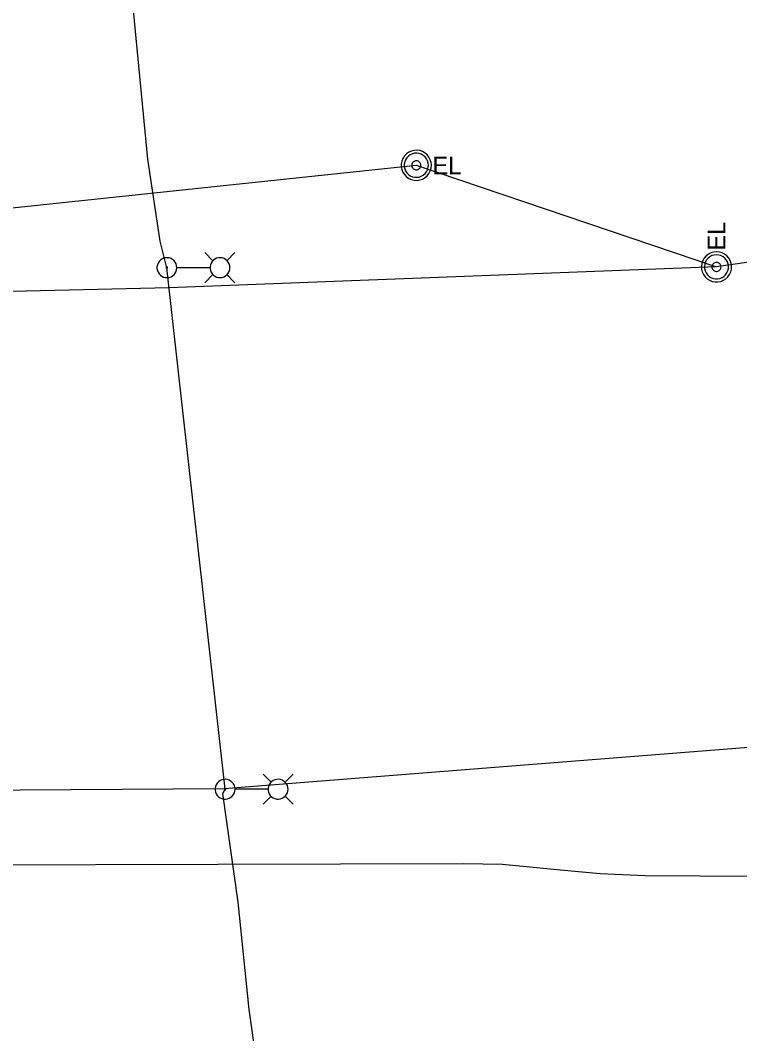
# Model space of a CAD drawing. Extents: x 600849 to 606371, y 330010 to 403088.
# Drawn here: x 604206.6 to 604364.1, y 339253 to 339474.6 of the extents above; entities that cross this region are included whole.
import ezdxf

# ---------------------------------------------------------------- set-up
doc = ezdxf.new("R2010")
doc.units = 0
for name, color, linetype in [('E_LTG', 7, 'Continuous'), ('E_LTG_CID', 7, 'Continuous'), ('E_SIG_Conduit', 7, 'Continuous'), ('E_UTL_E', 7, 'Continuous'), ('E_UTL_T_UG', 7, 'Continuous')]:
    doc.layers.add(name, color=color, linetype=linetype)

msp = doc.modelspace()

# ---------------------------------------------------------------- linework, layer by layer
at = {"layer": 'E_LTG'}
for points in [[(604240.88, 339420.47), (604240.84, 339420.89), (604240.73, 339421.28), (604240.54, 339421.65), (604240.28, 339421.98), (604239.97, 339422.25), (604239.61, 339422.45), (604239.22, 339422.59), (604238.81, 339422.65), (604238.4, 339422.63), (604238, 339422.53), (604237.62, 339422.36), (604237.28, 339422.12), (604237, 339421.82), (604236.77, 339421.47), (604236.62, 339421.09), (604236.54, 339420.68), (604236.54, 339420.27), (604236.62, 339419.86), (604236.77, 339419.48), (604237, 339419.13), (604237.28, 339418.83), (604237.62, 339418.59), (604238, 339418.42), (604238.4, 339418.32), (604238.81, 339418.3), (604239.22, 339418.36), (604239.61, 339418.5), (604239.97, 339418.7), (604240.28, 339418.97), (604240.54, 339419.3), (604240.73, 339419.67), (604240.84, 339420.06), (604240.88, 339420.47)], [(604248.79, 339422), (604247.01, 339423.77)], [(604252.49, 339420.47), (604252.45, 339420.89), (604252.33, 339421.28), (604252.14, 339421.65), (604251.89, 339421.98), (604251.57, 339422.25), (604251.22, 339422.45), (604250.82, 339422.59), (604250.42, 339422.65), (604250, 339422.63), (604249.6, 339422.53), (604249.22, 339422.36), (604248.89, 339422.12), (604248.6, 339421.82), (604248.38, 339421.47), (604248.22, 339421.09), (604248.15, 339420.68), (604248.15, 339420.27), (604248.22, 339419.86), (604248.38, 339419.48), (604248.6, 339419.13), (604248.89, 339418.83), (604249.22, 339418.59), (604249.6, 339418.42), (604250, 339418.32), (604250.42, 339418.3), (604250.82, 339418.36), (604251.22, 339418.5), (604251.57, 339418.7), (604251.89, 339418.97), (604252.14, 339419.3), (604252.33, 339419.67), (604252.45, 339420.06), (604252.49, 339420.47)], [(604251.84, 339422), (604253.61, 339423.77)], [(604238.87, 339420.47), (604238.87, 339420.51), (604238.86, 339420.54), (604238.85, 339420.56), (604238.83, 339420.59), (604238.8, 339420.61), (604238.78, 339420.63), (604238.75, 339420.64), (604238.72, 339420.64), (604238.68, 339420.64), (604238.65, 339420.63), (604238.63, 339420.62), (604238.6, 339420.6), (604238.58, 339420.58), (604238.56, 339420.55), (604238.55, 339420.52), (604238.54, 339420.49), (604238.54, 339420.46), (604238.55, 339420.43), (604238.56, 339420.4), (604238.58, 339420.37), (604238.6, 339420.35), (604238.63, 339420.33), (604238.65, 339420.32), (604238.68, 339420.31), (604238.72, 339420.31), (604238.75, 339420.31), (604238.78, 339420.32), (604238.8, 339420.34), (604238.83, 339420.36), (604238.85, 339420.38), (604238.86, 339420.41), (604238.87, 339420.44), (604238.87, 339420.47)], [(604248.1, 339420.47), (604240.92, 339420.47)], [(604248.79, 339418.95), (604247.01, 339417.17)], [(604251.84, 339418.95), (604253.61, 339417.17)], [(604261.53, 339307.94), (604259.75, 339309.72)], [(604264.58, 339307.94), (604266.35, 339309.72)], [(604253.62, 339306.42), (604253.58, 339306.83), (604253.47, 339307.23), (604253.28, 339307.59), (604253.02, 339307.92), (604252.71, 339308.19), (604252.35, 339308.4), (604251.96, 339308.53), (604251.55, 339308.59), (604251.14, 339308.57), (604250.73, 339308.47), (604250.36, 339308.3), (604250.02, 339308.06), (604249.74, 339307.76), (604249.51, 339307.41), (604249.36, 339307.03), (604249.28, 339306.62), (604249.28, 339306.21), (604249.36, 339305.8), (604249.51, 339305.42), (604249.74, 339305.07), (604250.02, 339304.77), (604250.36, 339304.53), (604250.73, 339304.36), (604251.14, 339304.26), (604251.55, 339304.24), (604251.96, 339304.3), (604252.35, 339304.44), (604252.71, 339304.65), (604253.02, 339304.92), (604253.28, 339305.24), (604253.47, 339305.61), (604253.58, 339306.01), (604253.62, 339306.42)], [(604251.61, 339306.42), (604251.61, 339306.45), (604251.6, 339306.48), (604251.59, 339306.51), (604251.57, 339306.53), (604251.54, 339306.55), (604251.52, 339306.57), (604251.49, 339306.58), (604251.45, 339306.58), (604251.42, 339306.58), (604251.39, 339306.57), (604251.36, 339306.56), (604251.34, 339306.54), (604251.32, 339306.52), (604251.3, 339306.49), (604251.29, 339306.46), (604251.28, 339306.43), (604251.28, 339306.4), (604251.29, 339306.37), (604251.3, 339306.34), (604251.32, 339306.31), (604251.34, 339306.29), (604251.36, 339306.27), (604251.39, 339306.26), (604251.42, 339306.25), (604251.45, 339306.25), (604251.49, 339306.26), (604251.52, 339306.27), (604251.54, 339306.28), (604251.57, 339306.3), (604251.59, 339306.33), (604251.6, 339306.36), (604251.61, 339306.39), (604251.61, 339306.42)], [(604265.23, 339306.42), (604265.19, 339306.83), (604265.07, 339307.23), (604264.88, 339307.59), (604264.62, 339307.92), (604264.31, 339308.19), (604263.95, 339308.4), (604263.56, 339308.53), (604263.15, 339308.59), (604262.74, 339308.57), (604262.34, 339308.47), (604261.96, 339308.3), (604261.63, 339308.06), (604261.34, 339307.76), (604261.12, 339307.41), (604260.96, 339307.03), (604260.88, 339306.62), (604260.88, 339306.21), (604260.96, 339305.8), (604261.12, 339305.42), (604261.34, 339305.07), (604261.63, 339304.77), (604261.96, 339304.53), (604262.34, 339304.36), (604262.74, 339304.26), (604263.15, 339304.24), (604263.56, 339304.3), (604263.95, 339304.44), (604264.31, 339304.65), (604264.62, 339304.92), (604264.88, 339305.24), (604265.07, 339305.61), (604265.19, 339306.01), (604265.23, 339306.42)], [(604260.84, 339306.42), (604253.66, 339306.42)], [(604261.53, 339304.9), (604259.75, 339303.12)], [(604264.58, 339304.9), (604266.35, 339303.12)]]:
    msp.add_lwpolyline(points, dxfattribs=at)
at = {"layer": 'E_LTG_CID'}
for p, q in [((604358.97, 339420.64), (604239.21, 339416.05)), ((604239.21, 339416.05), (604118.8, 339413.36))]:
    msp.add_line(p, q, dxfattribs=at)
for points in [[(604261.47, 339224.9), (604256.72, 339258.28), (604254.32, 339281.75), (604250.97, 339305.49), (604251.45, 339306.42), (604238.71, 339420.47), (604237.24, 339426.25), (604234.52, 339444.22), (604230.44, 339486.61), (604231.7, 339492.82), (604230.94, 339501.36), (604228.37, 339512.31), (604225.32, 339542.85), (604222.08, 339583.91), (604218.71, 339625.02), (604215.92, 339665.65), (604212.88, 339707.8)], [(604128.43, 339305.76), (604251.21, 339306.56), (604373.42, 339316.22), (604373.42, 339316.22)]]:
    msp.add_lwpolyline(points, dxfattribs=at)
at = {"layer": 'E_SIG_Conduit'}
for p in [(604293.28, 339442.86), (604406.95, 339427.62)]:
    msp.add_line(p, (604358.97, 339420.64), dxfattribs=at)
msp.add_lwpolyline([(604187.49, 339431.73), (604293.28, 339442.86)], dxfattribs=at)
at = {"layer": 'E_UTL_E'}
for points in [[(604296.58, 339442.86), (604296.52, 339443.49), (604296.34, 339444.09), (604296.06, 339444.65), (604295.67, 339445.14), (604295.19, 339445.55), (604294.65, 339445.87), (604294.06, 339446.07), (604293.44, 339446.16), (604292.81, 339446.13), (604292.2, 339445.98), (604291.63, 339445.72), (604291.12, 339445.36), (604290.69, 339444.9), (604290.35, 339444.38), (604290.11, 339443.79), (604290, 339443.18), (604290, 339442.55), (604290.11, 339441.93), (604290.35, 339441.35), (604290.69, 339440.82), (604291.12, 339440.37), (604291.63, 339440.01), (604292.2, 339439.75), (604292.81, 339439.6), (604293.44, 339439.57), (604294.06, 339439.66), (604294.65, 339439.86), (604295.19, 339440.18), (604295.67, 339440.59), (604296.06, 339441.08), (604296.34, 339441.64), (604296.52, 339442.24), (604296.58, 339442.86)], [(604296.58, 339442.86), (604296.52, 339443.49), (604296.34, 339444.09), (604296.06, 339444.65), (604295.67, 339445.14), (604295.19, 339445.55), (604294.65, 339445.87), (604294.06, 339446.07), (604293.44, 339446.16), (604292.81, 339446.13), (604292.2, 339445.98), (604291.63, 339445.72), (604291.12, 339445.36), (604290.69, 339444.9), (604290.35, 339444.38), (604290.11, 339443.79), (604290, 339443.18), (604290, 339442.55), (604290.11, 339441.93), (604290.35, 339441.35), (604290.69, 339440.82), (604291.12, 339440.37), (604291.63, 339440.01), (604292.2, 339439.75), (604292.81, 339439.6), (604293.44, 339439.57), (604294.06, 339439.66), (604294.65, 339439.86), (604295.19, 339440.18), (604295.67, 339440.59), (604296.06, 339441.08), (604296.34, 339441.64), (604296.52, 339442.24), (604296.58, 339442.86)], [(604295.92, 339442.86), (604295.87, 339443.36), (604295.73, 339443.85), (604295.5, 339444.29), (604295.19, 339444.69), (604294.81, 339445.01), (604294.38, 339445.27), (604293.9, 339445.43), (604293.41, 339445.5), (604292.9, 339445.48), (604292.42, 339445.36), (604291.96, 339445.15), (604291.55, 339444.86), (604291.2, 339444.5), (604290.93, 339444.07), (604290.75, 339443.61), (604290.65, 339443.12), (604290.65, 339442.61), (604290.75, 339442.12), (604290.93, 339441.65), (604291.2, 339441.23), (604291.55, 339440.87), (604291.96, 339440.58), (604292.42, 339440.37), (604292.9, 339440.25), (604293.41, 339440.23), (604293.9, 339440.3), (604294.38, 339440.46), (604294.81, 339440.71), (604295.19, 339441.04), (604295.5, 339441.44), (604295.73, 339441.88), (604295.87, 339442.36), (604295.92, 339442.86)], [(604295.92, 339442.86), (604295.87, 339443.36), (604295.73, 339443.85), (604295.5, 339444.29), (604295.19, 339444.69), (604294.81, 339445.01), (604294.38, 339445.27), (604293.9, 339445.43), (604293.41, 339445.5), (604292.9, 339445.48), (604292.42, 339445.36), (604291.96, 339445.15), (604291.55, 339444.86), (604291.2, 339444.5), (604290.93, 339444.07), (604290.75, 339443.61), (604290.65, 339443.12), (604290.65, 339442.61), (604290.75, 339442.12), (604290.93, 339441.65), (604291.2, 339441.23), (604291.55, 339440.87), (604291.96, 339440.58), (604292.42, 339440.37), (604292.9, 339440.25), (604293.41, 339440.23), (604293.9, 339440.3), (604294.38, 339440.46), (604294.81, 339440.71), (604295.19, 339441.04), (604295.5, 339441.44), (604295.73, 339441.88), (604295.87, 339442.36), (604295.92, 339442.86)], [(604294.27, 339442.86), (604294.25, 339443.05), (604294.2, 339443.23), (604294.11, 339443.4), (604294, 339443.55), (604293.85, 339443.67), (604293.69, 339443.76), (604293.51, 339443.83), (604293.33, 339443.85), (604293.14, 339443.84), (604292.96, 339443.8), (604292.79, 339443.72), (604292.63, 339443.61), (604292.5, 339443.48), (604292.4, 339443.32), (604292.33, 339443.14), (604292.29, 339442.96), (604292.29, 339442.77), (604292.33, 339442.59), (604292.4, 339442.41), (604292.5, 339442.25), (604292.63, 339442.12), (604292.79, 339442.01), (604292.96, 339441.93), (604293.14, 339441.88), (604293.33, 339441.88), (604293.51, 339441.9), (604293.69, 339441.96), (604293.85, 339442.06), (604294, 339442.18), (604294.11, 339442.33), (604294.2, 339442.5), (604294.25, 339442.68), (604294.27, 339442.86)], [(604294.27, 339442.86), (604294.25, 339443.05), (604294.2, 339443.23), (604294.11, 339443.4), (604294, 339443.55), (604293.85, 339443.67), (604293.69, 339443.76), (604293.51, 339443.83), (604293.33, 339443.85), (604293.14, 339443.84), (604292.96, 339443.8), (604292.79, 339443.72), (604292.63, 339443.61), (604292.5, 339443.48), (604292.4, 339443.32), (604292.33, 339443.14), (604292.29, 339442.96), (604292.29, 339442.77), (604292.33, 339442.59), (604292.4, 339442.41), (604292.5, 339442.25), (604292.63, 339442.12), (604292.79, 339442.01), (604292.96, 339441.93), (604293.14, 339441.88), (604293.33, 339441.88), (604293.51, 339441.9), (604293.69, 339441.96), (604293.85, 339442.06), (604294, 339442.18), (604294.11, 339442.33), (604294.2, 339442.5), (604294.25, 339442.68), (604294.27, 339442.86)], [(604358.97, 339423.95), (604358.35, 339423.89), (604357.75, 339423.71), (604357.19, 339423.42), (604356.69, 339423.03), (604356.28, 339422.56), (604355.97, 339422.02), (604355.77, 339421.42), (604355.68, 339420.8), (604355.71, 339420.18), (604355.85, 339419.57), (604356.11, 339419), (604356.48, 339418.48), (604356.93, 339418.05), (604357.46, 339417.71), (604358.04, 339417.48), (604358.66, 339417.36), (604359.29, 339417.36), (604359.9, 339417.48), (604360.48, 339417.71), (604361.01, 339418.05), (604361.47, 339418.48), (604361.83, 339419), (604362.09, 339419.57), (604362.24, 339420.18), (604362.27, 339420.8), (604362.18, 339421.42), (604361.97, 339422.02), (604361.66, 339422.56), (604361.25, 339423.03), (604360.76, 339423.42), (604360.2, 339423.71), (604359.6, 339423.89), (604358.97, 339423.95)], [(604358.97, 339423.95), (604358.35, 339423.89), (604357.75, 339423.71), (604357.19, 339423.42), (604356.69, 339423.03), (604356.28, 339422.56), (604355.97, 339422.02), (604355.77, 339421.42), (604355.68, 339420.8), (604355.71, 339420.18), (604355.85, 339419.57), (604356.11, 339419), (604356.48, 339418.48), (604356.93, 339418.05), (604357.46, 339417.71), (604358.04, 339417.48), (604358.66, 339417.36), (604359.29, 339417.36), (604359.9, 339417.48), (604360.48, 339417.71), (604361.01, 339418.05), (604361.47, 339418.48), (604361.83, 339419), (604362.09, 339419.57), (604362.24, 339420.18), (604362.27, 339420.8), (604362.18, 339421.42), (604361.97, 339422.02), (604361.66, 339422.56), (604361.25, 339423.03), (604360.76, 339423.42), (604360.2, 339423.71), (604359.6, 339423.89), (604358.97, 339423.95)], [(604358.97, 339423.29), (604358.47, 339423.24), (604357.99, 339423.1), (604357.54, 339422.87), (604357.15, 339422.56), (604356.82, 339422.18), (604356.57, 339421.74), (604356.41, 339421.27), (604356.34, 339420.77), (604356.36, 339420.27), (604356.48, 339419.78), (604356.69, 339419.33), (604356.98, 339418.92), (604357.34, 339418.57), (604357.76, 339418.3), (604358.23, 339418.11), (604358.72, 339418.02), (604359.22, 339418.02), (604359.72, 339418.11), (604360.18, 339418.3), (604360.6, 339418.57), (604360.97, 339418.92), (604361.26, 339419.33), (604361.47, 339419.78), (604361.59, 339420.27), (604361.61, 339420.77), (604361.54, 339421.27), (604361.37, 339421.74), (604361.12, 339422.18), (604360.79, 339422.56), (604360.4, 339422.87), (604359.95, 339423.1), (604359.47, 339423.24), (604358.97, 339423.29)], [(604358.97, 339423.29), (604358.47, 339423.24), (604357.99, 339423.1), (604357.54, 339422.87), (604357.15, 339422.56), (604356.82, 339422.18), (604356.57, 339421.74), (604356.41, 339421.27), (604356.34, 339420.77), (604356.36, 339420.27), (604356.48, 339419.78), (604356.69, 339419.33), (604356.98, 339418.92), (604357.34, 339418.57), (604357.76, 339418.3), (604358.23, 339418.11), (604358.72, 339418.02), (604359.22, 339418.02), (604359.72, 339418.11), (604360.18, 339418.3), (604360.6, 339418.57), (604360.97, 339418.92), (604361.26, 339419.33), (604361.47, 339419.78), (604361.59, 339420.27), (604361.61, 339420.77), (604361.54, 339421.27), (604361.37, 339421.74), (604361.12, 339422.18), (604360.79, 339422.56), (604360.4, 339422.87), (604359.95, 339423.1), (604359.47, 339423.24), (604358.97, 339423.29)], [(604358.97, 339421.64), (604358.78, 339421.62), (604358.6, 339421.56), (604358.44, 339421.48), (604358.29, 339421.36), (604358.17, 339421.22), (604358.07, 339421.06), (604358.01, 339420.88), (604357.98, 339420.69), (604357.99, 339420.5), (604358.04, 339420.32), (604358.11, 339420.15), (604358.22, 339420), (604358.36, 339419.87), (604358.52, 339419.77), (604358.69, 339419.7), (604358.88, 339419.66), (604359.07, 339419.66), (604359.25, 339419.7), (604359.43, 339419.77), (604359.58, 339419.87), (604359.72, 339420), (604359.83, 339420.15), (604359.91, 339420.32), (604359.95, 339420.5), (604359.96, 339420.69), (604359.93, 339420.88), (604359.87, 339421.06), (604359.78, 339421.22), (604359.66, 339421.36), (604359.51, 339421.48), (604359.34, 339421.56), (604359.16, 339421.62), (604358.97, 339421.64)], [(604358.97, 339421.64), (604358.78, 339421.62), (604358.6, 339421.56), (604358.44, 339421.48), (604358.29, 339421.36), (604358.17, 339421.22), (604358.07, 339421.06), (604358.01, 339420.88), (604357.98, 339420.69), (604357.99, 339420.5), (604358.04, 339420.32), (604358.11, 339420.15), (604358.22, 339420), (604358.36, 339419.87), (604358.52, 339419.77), (604358.69, 339419.7), (604358.88, 339419.66), (604359.07, 339419.66), (604359.25, 339419.7), (604359.43, 339419.77), (604359.58, 339419.87), (604359.72, 339420), (604359.83, 339420.15), (604359.91, 339420.32), (604359.95, 339420.5), (604359.96, 339420.69), (604359.93, 339420.88), (604359.87, 339421.06), (604359.78, 339421.22), (604359.66, 339421.36), (604359.51, 339421.48), (604359.34, 339421.56), (604359.16, 339421.62), (604358.97, 339421.64)]]:
    msp.add_lwpolyline(points, dxfattribs=at)
at = {"layer": 'E_UTL_T_UG'}
for points in [[(603714.18, 339271.32), (603782.13, 339275.19), (603820.54, 339288.9), (604303.52, 339290.2)], [(604303.52, 339290.2), (604312.12, 339290.04), (604324.83, 339288.79), (604333.49, 339287.97), (604343.39, 339287.52), (604367.45, 339287.43), (604390.93, 339287.86), (604425.55, 339287.56), (604429.09, 339287.34)]]:
    msp.add_lwpolyline(points, dxfattribs=at)

# ---------------------------------------------------------------- texts
at = {"layer": 'E_UTL_E'}
msp.add_text('EL', height=3.849, dxfattribs=at).set_placement((604296.84, 339440.92))
msp.add_text('EL', height=3.849, dxfattribs=at).set_placement((604296.84, 339440.92))
msp.add_text('EL', height=3.849, rotation=90, dxfattribs=at).set_placement((604360.92, 339424.21))
msp.add_text('EL', height=3.849, rotation=90, dxfattribs=at).set_placement((604360.92, 339424.21))

doc.saveas('drawing.dxf')
